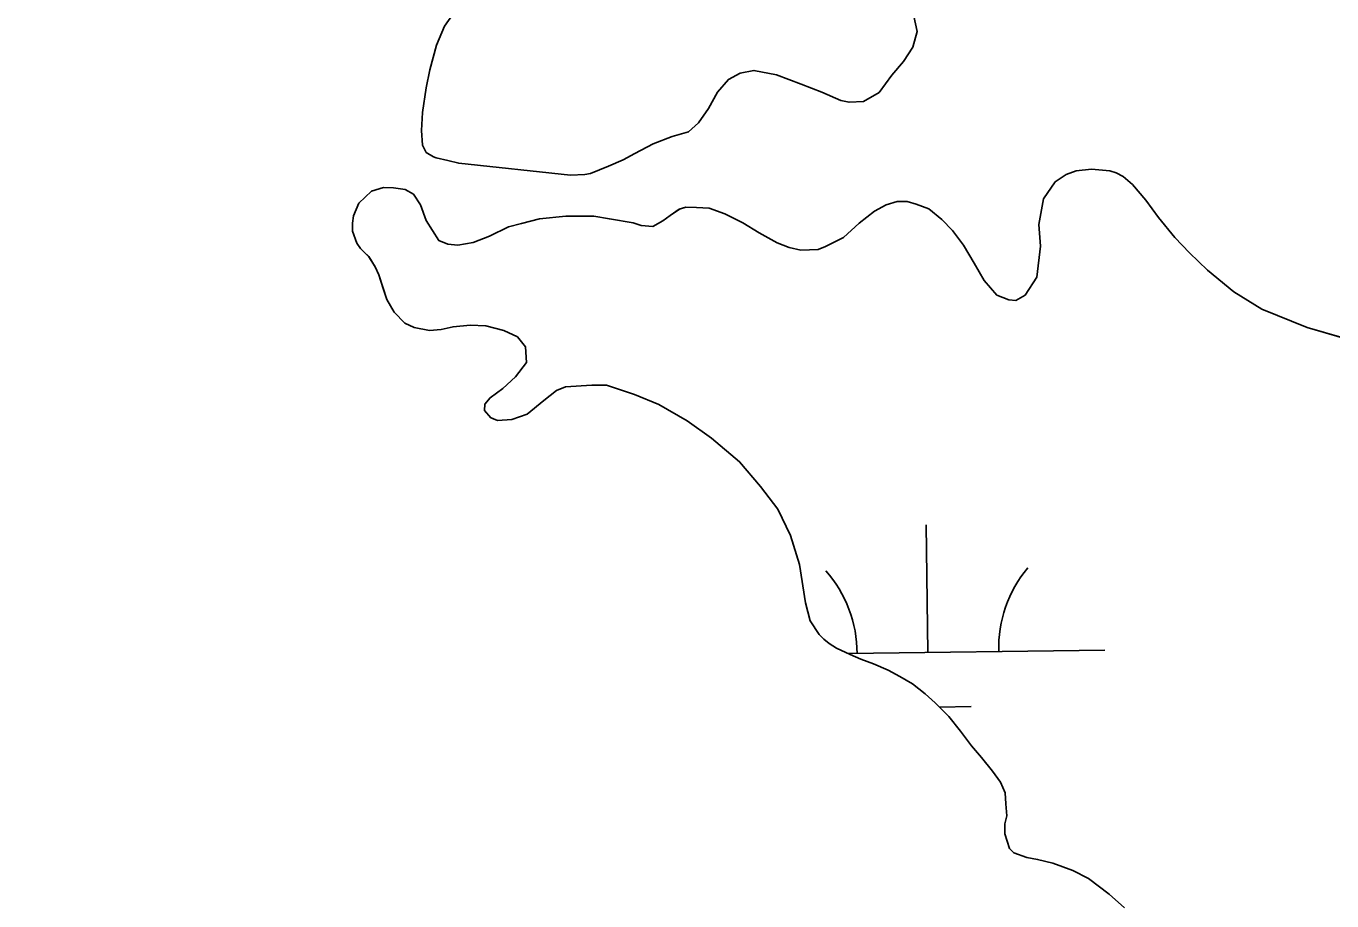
# Model space of a CAD drawing. Extents: x 3767014 to 3805179, y 361544 to 387384.
# Drawn here: x 3790480.4 to 3790849.2, y 368882 to 369128.8 of the extents above; entities that cross this region are included whole.
import ezdxf

# ---------------------------------------------------------------- set-up
doc = ezdxf.new("R2010")
doc.units = 0
for name, color, linetype in [('V-RIVR-EDGE', 7, 'Continuous'), ('V-TOPO-SHOR', 7, 'Continuous'), ('V-WETL-SWMP', 7, 'Continuous')]:
    doc.layers.add(name, color=color, linetype=linetype)

msp = doc.modelspace()

# ---------------------------------------------------------------- linework, layer by layer
at = {"layer": 'V-RIVR-EDGE'}
msp.add_spline([(3785266.865, 377529.211), (3785342.8, 377494.248), (3785391.258, 377467.439), (3785439.72, 377442.249), (3785475.246, 377418.707), (3785525.316, 377389.469), (3785575.383, 377359.422), (3785621.413, 377331.811), (3785722.351, 377269.288), (3785796.661, 377231.094), (3785852.385, 377199.415), (3785928.324, 377166.069), (3785964.678, 377149.804), (3786028.506, 377124.576), (3786060.018, 377113.175), (3786092.316, 377092.068), (3786117.34, 377073.405), (3786135.083, 377053.143), (3786154.458, 377039.347), (3786176.258, 377024.735), (3786206.946, 377006.867), (3786256.211, 376979.248), (3786328.098, 376942.677), (3786374.949, 376919.917), (3786491.265, 376862.208), (3786553.467, 376833.749), (3786619.713, 376805.279), (3786729.589, 376759.718), (3786796.656, 376736.099), (3786845.136, 376718.187), (3786867.767, 376712.469), (3787003.51, 376661.992), (3787089.16, 376631.048), (3787163.496, 376603.367), (3787230.559, 376578.13), (3787257.223, 376568.359), (3787300.044, 376551.27), (3787354.992, 376532.533), (3787409.127, 376512.181), (3787544.074, 376466.558), (3787612.756, 376442.126), (3787657.197, 376425.841), (3787730.724, 376398.162), (3787781.63, 376380.244), (3787834.96, 376361.511), (3787891.524, 376341.961), (3787940, 376322.432), (3787998.976, 376297.215), (3788050.697, 376281.721), (3788117.768, 376259.719), (3788176.757, 376240.164), (3788221.198, 376223.879), (3788259.981, 376209.226), (3788406.252, 376164.383), (3788541.215, 376125.23), (3788606.67, 376104.041), (3788679.39, 376077.173), (3788748.889, 376055.974), (3788871.693, 376005.528), (3788969.454, 375966.467), (3789047.013, 375933.926), (3789119.723, 375903.014), (3789155.253, 375881.09), (3789182.716, 375867.274), (3789214.225, 375854.256), (3789257.04, 375834.74), (3789281.286, 375828.21), (3789303.105, 375821.686), (3789328.955, 375809.491), (3789367.724, 375789.177), (3789414.577, 375767.225), (3789468.708, 375745.255), (3789509.105, 375728.981), (3789555.157, 375710.266), (3789585.849, 375694.015), (3789620.578, 375675.328), (3789681.97, 375646.062), (3789753.859, 375610.3), (3789792.633, 375591.603), (3789842.712, 375566.408), (3789897.64, 375539.584), (3789938.019, 375516.03), (3789968.727, 375506.25), (3790004.289, 375497.265), (3790030.972, 375494.773), (3790047.128, 375487.455), (3790077.007, 375469.589), (3790124.633, 375433.077), (3790192.442, 375382.768), (3790252.165, 375332.478), (3790290.91, 375302.459), (3790337.741, 375271.611), (3790406.357, 375220.491), (3790469.329, 375175.855), (3790570.248, 375106.054), (3790647.751, 375050.868), (3790691.367, 375028.115), (3790744.667, 374997.251), (3790806.838, 374955.852), (3790873.863, 374915.249), (3790932, 374877.903), (3791002.231, 374825.97), (3791052.265, 374782.175), (3791082.927, 374753.793), (3791131.331, 374705.149), (3791170.05, 374664.616), (3791192.631, 374638.681), (3791220.891, 374620.01), (3791288.67, 374557.569), (3791322.577, 374533.223), (3791362.944, 374504.817), (3791396.042, 374480.473), (3791434.785, 374449.645), (3791482.407, 374411.517), (3791534.052, 374365.291), (3791646.192, 374254.216), (3791707.514, 374196.644), (3791738.968, 374161.791), (3791773.65, 374123.694), (3791803.497, 374092.888), (3791829.321, 374070.18), (3791830.912, 374059.662), (3791837.316, 374032.958), (3791849.409, 374017.562), (3791884.123, 373992.405), (3791930.977, 373971.262), (3791954.393, 373955.838), (3791993.134, 373924.202), (3792026.979, 373874.785), (3792047.912, 373836.722), (3792063.186, 373799.482), (3792086.509, 373746.857), (3792112.249, 373690.181), (3792141.261, 373648.864), (3792158.993, 373624.558), (3792177.552, 373607.528), (3792214.702, 373586.409), (3792255.083, 373563.665), (3792301.119, 373538.48), (3792346.34, 373510.871), (3792382.671, 373485.71), (3792422.225, 373455.689), (3792479.537, 373411.875), (3792548.144, 373356.711), (3792619.168, 373298.307), (3792672.431, 373252.077), (3792709.534, 373212.357), (3792750.656, 373162.113), (3792839.385, 373068.08), (3792888.572, 373008.92), (3792945.027, 372945.699), (3792999.062, 372884.91), (3793053.898, 372820.884), (3793149.89, 372720.363), (3793208.761, 372653.092), (3793261.195, 372598.777), (3793315.232, 372538.796), (3793358.792, 372493.399), (3793409.592, 372432.618), (3793462.809, 372367.787), (3793498.283, 372323.219), (3793536.997, 372280.26), (3793578.124, 372232.443), (3793604.724, 372196.792), (3793668.438, 372125.466), (3793703.128, 372090.604), (3793760.41, 372034.66), (3793806.384, 371984.404), (3793839.438, 371942.268), (3793939.427, 371823.136), (3793981.333, 371763.186), (3794029.674, 371688.662), (3794050.609, 371651.408), (3794073.177, 371620.62), (3794178.796, 371488.535), (3794237.625, 371404.28), (3794268.243, 371358.106), (3794301.293, 371314.353), (3794332.724, 371269.794), (3794395.613, 371192), (3794429.476, 371149.862), (3794472.201, 371093.953), (3794523.788, 371024.274), (3794601.175, 370922.181), (3794640.679, 370871.942), (3794687.421, 370805.509), (3794733.389, 370752.828), (3794829.339, 370635.323), (3794895.463, 370557.521), (3794959.948, 370470.826), (3795013.158, 370403.569), (3795070.394, 370329.023), (3795159.854, 370203.448), (3795225.98, 370126.454), (3795296.13, 370041.363), (3795379.18, 369940.065), (3795459.001, 369841.201), (3795508.163, 369772.337), (3795554.103, 369708.333), (3795661.315, 369566.538), (3795715.338, 369500.897), (3795762.105, 369444.169), (3795798.366, 369390.703), (3795915.247, 369234.327), (3795963.601, 369165.465), (3796028.082, 369077.153), (3796043.387, 369052.853), (3796054.672, 369037.459), (3796077.242, 369007.48), (3796148.213, 368927.239), (3796183.677, 368878.627), (3796226.382, 368814.631), (3796275.531, 368740.105), (3796314.222, 368688.25), (3796353.714, 368633.158), (3796401.268, 368567.533), (3796456.873, 368487.33), (3796513.292, 368409.551), (3796545.533, 368365.8), (3796626.113, 368246.716), (3796670.449, 368188.377), (3796704.298, 368140.578), (3796751.041, 368074.145), (3796787.308, 368023.105), (3796838.907, 367958.278), (3796844.528, 367942.09), (3796845.295, 367925.104), (3796846.094, 367921.059), (3796852.559, 367919.425), (3796863.071, 367918.59), (3796875.166, 367904.003), (3796903.398, 367874.01), (3796931.629, 367844.017), (3796952.579, 367812.424), (3796982.392, 367767.87), (3797007.371, 367730.606), (3797037.194, 367690.095), (3797062.185, 367657.684), (3797075.869, 367631.77), (3797095.223, 367609.078), (3797126.665, 367569.372), (3797156.484, 367527.244), (3797212.099, 367451.085), (3797254.808, 367388.706), (3797302.183, 367327.228)], degree=3, dxfattribs=at)
at = {"layer": 'V-TOPO-SHOR'}
for points in [[(3790634.115, 369086.723), (3790602.602, 369090.116), (3790599.528, 369090.891), (3790596.2, 369091.667), (3790595.43, 369091.925), (3790593.384, 369093.211), (3790592.362, 369095.261), (3790592.112, 369099.361), (3790592.38, 369104.487), (3790593.419, 369111.403), (3790594.453, 369116.527), (3790596.261, 369123.444), (3790598.578, 369128.82), (3790603.716, 369136.241)], [(3790731.071, 369131.636), (3790732.087, 369127.277), (3790730.797, 369122.923), (3790728.226, 369118.827), (3790724.886, 369114.989), (3790721.29, 369110.127), (3790716.93, 369107.574), (3790712.827, 369107.326), (3790710.523, 369107.844), (3790705.145, 369110.16), (3790699.255, 369112.479), (3790692.341, 369115.055), (3790685.937, 369116.347), (3790682.093, 369115.587), (3790678.759, 369113.8), (3790675.677, 369110.218), (3790673.104, 369105.61), (3790670.276, 369101.516), (3790667.454, 369098.958), (3790662.838, 369097.686), (3790657.454, 369095.646), (3790652.321, 369092.838), (3790648.987, 369091.05), (3790644.883, 369089.264), (3790639.755, 369087.225), (3790638.217, 369086.971), (3790634.115, 369086.723)], [(3790863.501, 369037.567), (3790842.232, 369043.762), (3790829.422, 369048.915), (3790821.484, 369053.801), (3790814.062, 369059.97), (3790808.944, 369064.85), (3790804.85, 369069.217), (3790800.246, 369074.865), (3790796.666, 369079.743), (3790792.83, 369084.11), (3790790.27, 369086.424), (3790788.22, 369087.452), (3790786.428, 369087.968), (3790781.3, 369088.49), (3790776.942, 369087.987), (3790774.12, 369086.967), (3790771.04, 369084.923), (3790767.695, 369080.057), (3790766.401, 369072.88), (3790766.901, 369066.726), (3790765.858, 369058.012), (3790762.516, 369052.892), (3790759.95, 369051.358), (3790757.898, 369051.618), (3790754.568, 369052.906), (3790750.986, 369057.017), (3790748.176, 369061.893), (3790745.11, 369067.025), (3790742.04, 369071.134), (3790738.97, 369074.218), (3790735.386, 369077.3), (3790731.8, 369078.59), (3790729.238, 369079.364), (3790726.418, 369079.369), (3790723.34, 369078.351), (3790720.002, 369076.563), (3790715.637, 369073.237), (3790711.271, 369069.145), (3790706.139, 369066.589), (3790704.087, 369065.825), (3790699.214, 369065.577), (3790695.882, 369066.353), (3790692.552, 369067.642), (3790687.43, 369070.472), (3790682.82, 369073.3), (3790677.698, 369075.875), (3790673.344, 369077.423), (3790669.754, 369077.685), (3790666.678, 369077.691), (3790664.882, 369077.181), (3790662.313, 369075.393), (3790660.259, 369073.857), (3790657.437, 369072.325), (3790654.105, 369072.59), (3790651.799, 369073.362), (3790645.135, 369074.4), (3790640.779, 369075.178)], [(3790640.779, 369075.178), (3790632.83, 369075.195), (3790625.392, 369074.439), (3790620.264, 369073.167), (3790616.672, 369072.149), (3790611.283, 369069.595), (3790606.665, 369067.81), (3790602.305, 369067.05), (3790599.485, 369067.312), (3790596.923, 369068.342), (3790593.345, 369073.99), (3790591.815, 369078.351), (3790589.769, 369081.433), (3790587.465, 369082.717), (3790584.133, 369083.237), (3790581.313, 369083.243), (3790577.979, 369082.223), (3790574.383, 369078.897), (3790572.836, 369075.311), (3790572.576, 369073.261), (3790572.572, 369070.953), (3790573.846, 369067.617), (3790574.87, 369066.077), (3790575.894, 369065.051), (3790577.174, 369063.767), (3790578.962, 369060.943), (3790579.984, 369058.633), (3790581.258, 369054.784), (3790582.278, 369051.706), (3790584.322, 369048.114), (3790587.391, 369045.03), (3790589.954, 369043.744), (3790594.31, 369042.965), (3790597.644, 369043.215), (3790600.978, 369043.977), (3790605.85, 369044.481), (3790610.208, 369044.217), (3790615.332, 369042.924), (3790619.174, 369041.122), (3790621.476, 369038.298), (3790621.724, 369033.938), (3790618.64, 369029.842), (3790615.044, 369026.516), (3790611.449, 369023.96), (3790609.907, 369022.168), (3790609.905, 369020.374), (3790611.695, 369018.32), (3790613.487, 369017.546), (3790617.591, 369017.793), (3790621.954, 369019.323), (3790626.576, 369023.161), (3790630.17, 369025.973), (3790632.736, 369026.995), (3790640.173, 369027.493), (3790644.275, 369027.484), (3790652.217, 369024.904), (3790659.133, 369022.072), (3790667.073, 369017.441), (3790673.985, 369012.557), (3790681.919, 369005.874), (3790687.803, 368998.942), (3790692.661, 368992.521), (3790696.237, 368985.081), (3790698.784, 368976.87), (3790700.558, 368966.1), (3790701.83, 368960.97), (3790704.386, 368957.117), (3790705.666, 368955.833), (3790707.202, 368954.549), (3790709.25, 368953.263), (3790713.092, 368951.461), (3790716.166, 368950.172), (3790719.752, 368948.884), (3790723.852, 368947.08), (3790727.18, 368945.28), (3790730.766, 368943.222), (3790734.35, 368940.395), (3790737.166, 368937.825), (3790741.004, 368933.973), (3790744.328, 368929.865), (3790747.396, 368925.756), (3790750.21, 368922.418), (3790753.279, 368918.566), (3790755.579, 368915.483), (3790756.855, 368912.405), (3790757.107, 368909.327), (3790757.355, 368905.995), (3790756.839, 368903.687), (3790756.835, 368900.869), (3790758.107, 368896.763), (3790759.387, 368895.479), (3790762.975, 368894.19), (3790766.049, 368893.67), (3790770.407, 368892.636), (3790776.043, 368890.576), (3790780.395, 368888.259), (3790786.283, 368883.889), (3790790.635, 368880.035)]]:
    msp.add_lwpolyline(points, dxfattribs=at)
at = {"layer": 'V-WETL-SWMP'}
for p, q in [((3790774.117, 369086.966), (3790771.037, 369084.921)), ((3790776.94, 369087.986), (3790774.117, 369086.966)), ((3790781.299, 369088.49), (3790776.94, 369087.986)), ((3790786.426, 369087.968), (3790781.299, 369088.49)), ((3790788.219, 369087.451), (3790786.426, 369087.968)), ((3790790.268, 369086.422), (3790788.219, 369087.451)), ((3790581.312, 369083.242), (3790577.977, 369082.223)), ((3790584.132, 369083.236), (3790581.312, 369083.242)), ((3790587.464, 369082.717), (3790584.132, 369083.236)), ((3790771.037, 369084.921), (3790767.694, 369080.056)), ((3790792.828, 369084.109), (3790790.268, 369086.422)), ((3790796.665, 369079.743), (3790792.828, 369084.109)), ((3790577.977, 369082.223), (3790574.381, 369078.897)), ((3790589.769, 369081.431), (3790587.464, 369082.717)), ((3790591.814, 369078.35), (3790589.769, 369081.431)), ((3790726.416, 369079.368), (3790723.337, 369078.349)), ((3790729.236, 369079.363), (3790726.416, 369079.368)), ((3790731.798, 369078.589), (3790729.236, 369079.363)), ((3790767.694, 369080.056), (3790766.398, 369072.88)), ((3790800.245, 369074.865), (3790796.665, 369079.743)), ((3790574.381, 369078.897), (3790572.836, 369075.311)), ((3790593.344, 369073.989), (3790591.814, 369078.35)), ((3790664.88, 369077.181), (3790662.312, 369075.392)), ((3790666.675, 369077.691), (3790664.88, 369077.181)), ((3790669.752, 369077.685), (3790666.675, 369077.691)), ((3790673.341, 369077.421), (3790669.752, 369077.685)), ((3790677.696, 369075.874), (3790673.341, 369077.421)), ((3790682.819, 369073.3), (3790677.696, 369075.874)), ((3790720, 369076.561), (3790715.635, 369073.236)), ((3790723.337, 369078.349), (3790720, 369076.561)), ((3790735.385, 369077.3), (3790731.798, 369078.589)), ((3790738.968, 369074.216), (3790735.385, 369077.3)), ((3790572.576, 369073.26), (3790572.571, 369070.953)), ((3790572.836, 369075.311), (3790572.576, 369073.26)), ((3790596.922, 369068.341), (3790593.344, 369073.989)), ((3790616.671, 369072.148), (3790611.282, 369069.595)), ((3790620.262, 369073.167), (3790616.671, 369072.148)), ((3790625.392, 369074.438), (3790620.262, 369073.167)), ((3790632.829, 369075.193), (3790625.392, 369074.438)), ((3790640.776, 369075.178), (3790632.829, 369075.193)), ((3790645.133, 369074.4), (3790640.776, 369075.178)), ((3790651.797, 369073.361), (3790645.133, 369074.4)), ((3790654.103, 369072.588), (3790651.797, 369073.361)), ((3790657.435, 369072.325), (3790654.103, 369072.588)), ((3790660.258, 369073.857), (3790657.435, 369072.325)), ((3790662.312, 369075.392), (3790660.258, 369073.857)), ((3790687.428, 369070.471), (3790682.819, 369073.3)), ((3790715.635, 369073.236), (3790711.269, 369069.143)), ((3790742.039, 369071.133), (3790738.968, 369074.216)), ((3790766.398, 369072.88), (3790766.899, 369066.726)), ((3790804.848, 369069.216), (3790800.245, 369074.865)), ((3790572.571, 369070.953), (3790573.846, 369067.617)), ((3790599.484, 369067.311), (3790596.922, 369068.341)), ((3790611.282, 369069.595), (3790606.664, 369067.809)), ((3790692.55, 369067.641), (3790687.428, 369070.471)), ((3790711.269, 369069.143), (3790706.136, 369066.589)), ((3790745.107, 369067.025), (3790742.039, 369071.133)), ((3790808.942, 369064.849), (3790804.848, 369069.216)), ((3790573.846, 369067.617), (3790574.869, 369066.077)), ((3790574.869, 369066.077), (3790577.172, 369063.765)), ((3790602.304, 369067.049), (3790599.484, 369067.311)), ((3790606.664, 369067.809), (3790602.304, 369067.049)), ((3790695.881, 369066.353), (3790692.55, 369067.641)), ((3790699.212, 369065.577), (3790695.881, 369066.353)), ((3790704.084, 369065.824), (3790699.212, 369065.577)), ((3790706.136, 369066.589), (3790704.084, 369065.824)), ((3790748.174, 369061.892), (3790745.107, 369067.025)), ((3790766.899, 369066.726), (3790765.856, 369058.011)), ((3790814.06, 369059.968), (3790808.942, 369064.849)), ((3790577.172, 369063.765), (3790578.961, 369060.941)), ((3790578.961, 369060.941), (3790579.982, 369058.632)), ((3790750.984, 369057.015), (3790748.174, 369061.892)), ((3790579.982, 369058.632), (3790582.276, 369051.705)), ((3790754.566, 369052.906), (3790750.984, 369057.015)), ((3790765.856, 369058.011), (3790762.513, 369052.89)), ((3790821.483, 369053.8), (3790814.06, 369059.968)), ((3790829.421, 369048.913), (3790821.483, 369053.8)), ((3790582.276, 369051.705), (3790584.32, 369048.112)), ((3790757.896, 369051.617), (3790754.566, 369052.906)), ((3790759.947, 369051.357), (3790757.896, 369051.617)), ((3790762.513, 369052.89), (3790759.947, 369051.357)), ((3790584.32, 369048.112), (3790587.39, 369045.029)), ((3790842.23, 369043.761), (3790829.421, 369048.913)), ((3790587.39, 369045.029), (3790589.952, 369043.742)), ((3790589.952, 369043.742), (3790594.309, 369042.964)), ((3790594.309, 369042.964), (3790597.642, 369043.214)), ((3790597.642, 369043.214), (3790600.977, 369043.977)), ((3790600.977, 369043.977), (3790605.849, 369044.48)), ((3790605.849, 369044.48), (3790610.207, 369044.215)), ((3790610.207, 369044.215), (3790615.332, 369042.923)), ((3790615.332, 369042.923), (3790619.174, 369041.121)), ((3790863.498, 369037.565), (3790842.23, 369043.761)), ((3790619.174, 369041.121), (3790621.476, 369038.296)), ((3790621.476, 369038.296), (3790621.724, 369033.937)), ((3790621.724, 369033.937), (3790618.639, 369029.841)), ((3790618.639, 369029.841), (3790615.043, 369026.515)), ((3790611.449, 369023.959), (3790609.907, 369022.167)), ((3790615.043, 369026.515), (3790611.449, 369023.959)), ((3790626.574, 369023.16), (3790630.169, 369025.973)), ((3790630.169, 369025.973), (3790632.735, 369026.994)), ((3790632.735, 369026.994), (3790640.171, 369027.492)), ((3790640.171, 369027.492), (3790644.273, 369027.484)), ((3790644.273, 369027.484), (3790652.216, 369024.904)), ((3790652.216, 369024.904), (3790659.132, 369022.071)), ((3790609.907, 369022.167), (3790609.904, 369020.372)), ((3790609.904, 369020.372), (3790611.694, 369018.318)), ((3790621.952, 369019.323), (3790626.574, 369023.16)), ((3790659.132, 369022.071), (3790667.071, 369017.44)), ((3790611.694, 369018.318), (3790613.487, 369017.545)), ((3790613.487, 369017.545), (3790617.59, 369017.793)), ((3790617.59, 369017.793), (3790621.952, 369019.323)), ((3790667.071, 369017.44), (3790673.984, 369012.555)), ((3790673.984, 369012.555), (3790681.918, 369005.874)), ((3790681.918, 369005.874), (3790687.802, 368998.94)), ((3790687.802, 368998.94), (3790692.66, 368992.521)), ((3790692.66, 368992.521), (3790696.235, 368985.079)), ((3790735.082, 368952.05), (3790734.582, 368988.047)), ((3790696.235, 368985.079), (3790698.783, 368976.87)), ((3790698.783, 368976.87), (3790700.556, 368966.098)), ((3790700.556, 368966.098), (3790701.828, 368960.968)), ((3790701.828, 368960.968), (3790704.385, 368957.117)), ((3790704.385, 368957.117), (3790705.664, 368955.833)), ((3790705.664, 368955.833), (3790707.2, 368954.548)), ((3790707.2, 368954.548), (3790709.248, 368953.262)), ((3790709.248, 368953.262), (3790713.09, 368951.46)), ((3790712.499, 368951.737), (3790785.078, 368952.745)), ((3790713.09, 368951.46), (3790716.164, 368950.172)), ((3790716.164, 368950.172), (3790719.751, 368948.883)), ((3790719.751, 368948.883), (3790723.85, 368947.08)), ((3790723.85, 368947.08), (3790727.179, 368945.279)), ((3790727.179, 368945.279), (3790730.765, 368943.221)), ((3790730.765, 368943.221), (3790734.348, 368940.394)), ((3790734.348, 368940.394), (3790737.164, 368937.825)), ((3790737.164, 368937.825), (3790741.002, 368933.971)), ((3790738.321, 368936.663), (3790747.296, 368936.788)), ((3790741.002, 368933.971), (3790744.327, 368929.863)), ((3790744.327, 368929.863), (3790747.395, 368925.755)), ((3790747.395, 368925.755), (3790750.209, 368922.416)), ((3790750.209, 368922.416), (3790753.278, 368918.564)), ((3790753.278, 368918.564), (3790755.579, 368915.483)), ((3790755.579, 368915.483), (3790756.855, 368912.404)), ((3790756.855, 368912.404), (3790757.106, 368909.327)), ((3790757.355, 368905.994), (3790756.838, 368903.687)), ((3790757.106, 368909.327), (3790757.355, 368905.994)), ((3790756.838, 368903.687), (3790756.833, 368900.867)), ((3790756.833, 368900.867), (3790758.106, 368896.762)), ((3790758.106, 368896.762), (3790759.386, 368895.478)), ((3790759.386, 368895.478), (3790762.973, 368894.189)), ((3790762.973, 368894.189), (3790766.048, 368893.67)), ((3790766.048, 368893.67), (3790770.405, 368892.636)), ((3790770.405, 368892.636), (3790776.041, 368890.574)), ((3790776.041, 368890.574), (3790780.395, 368888.258)), ((3790780.395, 368888.258), (3790786.282, 368883.888)), ((3790786.282, 368883.888), (3790790.633, 368880.034))]:
    msp.add_line(p, q, dxfattribs=at)
msp.add_lwpolyline([(3790731.07, 369131.635), (3790732.087, 369127.277), (3790730.797, 369122.923), (3790728.226, 369118.828), (3790724.887, 369114.99), (3790721.29, 369110.128), (3790716.929, 369107.574), (3790712.828, 369107.326), (3790710.523, 369107.843), (3790705.146, 369110.16), (3790699.256, 369112.478), (3790692.342, 369115.054), (3790685.938, 369116.348), (3790682.093, 369115.587), (3790678.758, 369113.799), (3790675.676, 369110.218), (3790673.104, 369105.61), (3790670.277, 369101.515), (3790667.453, 369098.958), (3790662.838, 369097.686), (3790657.453, 369095.647), (3790652.322, 369092.838), (3790648.987, 369091.05), (3790644.883, 369089.265), (3790639.754, 369087.225), (3790638.216, 369086.971), (3790634.115, 369086.723), (3790602.602, 369090.116), (3790599.528, 369090.891), (3790596.199, 369091.666), (3790595.43, 369091.924), (3790593.383, 369093.21), (3790592.362, 369095.262), (3790592.113, 369099.362), (3790592.38, 369104.487), (3790593.418, 369111.404), (3790594.453, 369116.527), (3790596.261, 369123.443), (3790598.578, 369128.82), (3790603.717, 369136.241)], dxfattribs=at)
for centre, start, end in [((3790790.313, 368953.293), 140.02403, 181.56769), ((3790679.838, 368951.758), 0.02404, 41.5677)]:
    msp.add_arc(centre, 35.246, start, end, dxfattribs=at)

doc.saveas('drawing.dxf')
